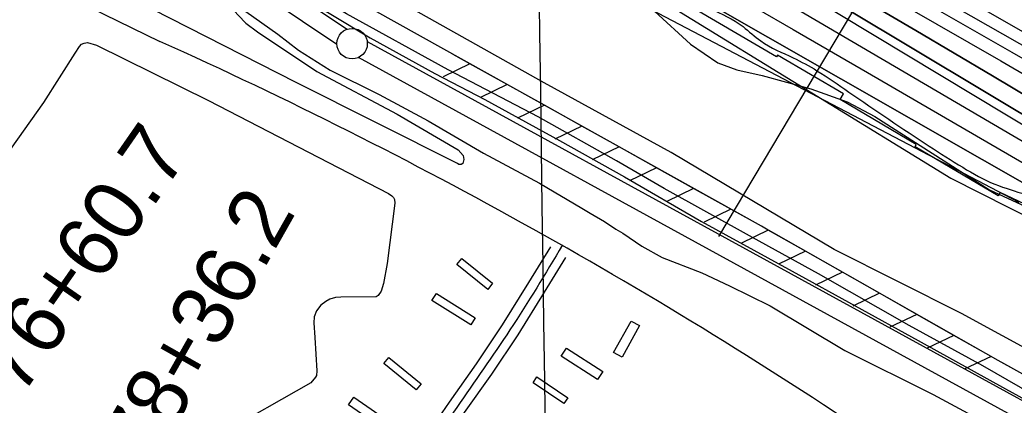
# Model space of a CAD drawing. Extents: x 3767014 to 3805179, y 361544 to 387384.
# Drawn here: x 3783505 to 3785135, y 377237 to 377868 of the extents above; entities that cross this region are included whole.
import ezdxf

# ---------------------------------------------------------------- set-up
doc = ezdxf.new("R2010")
doc.units = 0
for name, color, linetype in [('V-BLDG-OTLN', 7, 'Continuous'), ('V-FLOD-BASE', 7, 'Continuous'), ('V-GRID-MAJR', 7, 'Continuous'), ('V-LEVE-TOET', 7, 'Continuous'), ('V-RIVR-EDGE', 7, 'Continuous'), ('V-RIVR-RANG', 7, 'Continuous'), ('V-ROAD-CNTR', 7, 'Continuous'), ('V-RRAP-FSHR', 7, 'Continuous'), ('V-RRAP-RVMT', 7, 'Continuous'), ('V-SITE-VEGE', 7, 'Continuous'), ('V-SURV-IDEN', 7, 'Continuous'), ('V-SURV-LINE', 7, 'Continuous'), ('V-TOPO-DPTH', 7, 'Continuous'), ('V-TOPO-MAJR', 7, 'Continuous'), ('V-TOPO-MINR', 7, 'Continuous'), ('V-TOPO-WATR', 7, 'Continuous')]:
    doc.layers.add(name, color=color, linetype=linetype)

msp = doc.modelspace()

# ---------------------------------------------------------------- linework, layer by layer
at = {"layer": 'V-BLDG-OTLN'}
for points in [[(3784229.3, 377477.406), (3784279.715, 377436.702), (3784271.658, 377426.722), (3784221.245, 377467.428)], [(3784187.521, 377420.111), (3784251.287, 377379.923), (3784244.142, 377368.585), (3784180.373, 377408.771)], [(3784478.201, 377323.085), (3784506.679, 377374.901), (3784520.417, 377367.35), (3784491.939, 377315.536)], [(3784400.648, 377330.308), (3784460.199, 377291.986), (3784451.94, 377279.149), (3784392.388, 377317.469)], [(3784109.588, 377315.114), (3784162.703, 377271.768), (3784154.669, 377261.923), (3784101.556, 377305.275)], [(3784352.274, 377283.249), (3784403.007, 377249.035), (3784396.701, 377239.686), (3784345.97, 377273.9)], [(3784052.24, 377250.026), (3784114.513, 377206.773), (3784105.859, 377194.31), (3784043.585, 377237.566)]]:
    msp.add_lwpolyline(points, close=True, dxfattribs=at)
at = {"layer": 'V-FLOD-BASE'}
msp.add_lwpolyline([(3783472.771, 378407.185), (3783510.693, 378389.153), (3783551.854, 378362.168), (3783586.289, 378333.766), (3783621.761, 378291.897), (3783697.289, 378199.221), (3783777.808, 378101.652), (3783855.998, 378012.149), (3783894.652, 377966.718), (3783931.815, 377935.199), (3783970.316, 377904.594), (3784017.33, 377876.321), (3784078.811, 377839.209), (3784184.991, 377780.542), (3784266.747, 377737.801), (3784389.185, 377670.761), (3784495.824, 377611.201), (3784622.37, 377537.916), (3784770.564, 377456.766), (3784977.493, 377342.969), (3785120.727, 377263.564), (3785252.655, 377191.232)], dxfattribs=at)
at = {"layer": 'V-GRID-MAJR'}
msp.add_spline([(3784505.154, 367149.462), (3784421.458, 373206.305), (3784337.716, 379266.522), (3784253.973, 385326.739), (3784253.926, 385330.111)], degree=3, dxfattribs=at)
at = {"layer": 'V-LEVE-TOET'}
for points in [[(3785206.96, 377230.703), (3785083.553, 377301.235), (3784962.461, 377367.7), (3784813.924, 377452.059), (3784705.624, 377511.839), (3784561.217, 377592.151), (3784482.6, 377637.24), (3784354.179, 377709.536), (3784207.079, 377786.641), (3784040.292, 377878.084), (3783987.714, 377909.808), (3783944.703, 377938.904), (3783875.819, 378009.99), (3783806.345, 378094.251), (3783733.714, 378176.206), (3783664.193, 378265.009), (3783607.148, 378333.492), (3783580.037, 378363.204), (3783566.276, 378375.785), (3783530.133, 378399.954), (3783453.9, 378434.161)], [(3783875.282, 377882.074), (3783927.451, 377845.226), (3783961.497, 377819.004), (3784013.627, 377786.209), (3784093.753, 377746.046), (3784173.909, 377702.729), (3784264.972, 377650.066), (3784356.448, 377601.011), (3784425.777, 377559.835), (3784439.824, 377551.422), (3784463.378, 377538.153), (3784481.523, 377525.278), (3784493.301, 377518.642), (3784524.595, 377497.345), (3784557.662, 377478.767), (3784622.772, 377453.763), (3784668.024, 377432.608), (3784734.562, 377399.96), (3784856.907, 377326.902), (3785002.217, 377254.528), (3785124.034, 377189.121)]]:
    msp.add_lwpolyline(points, dxfattribs=at)
at = {"layer": 'V-RIVR-EDGE'}
msp.add_spline([(3778646.24, 382647.92), (3778659.876, 382602.597), (3778687.287, 382567.754), (3778735.679, 382514.257), (3778796.164, 382445.365), (3778835.674, 382397.551), (3778888.899, 382335.956), (3778952.607, 382262.203), (3779012.275, 382190.077), (3779057.436, 382138.206), (3779100.988, 382089.574), (3779134.849, 382046.627), (3779162.264, 382013.401), (3779205.838, 381973.665), (3779260.7, 381920.153), (3779294.566, 381879.632), (3779325.194, 381837.502), (3779360.663, 381790.507), (3779412.312, 381745.899), (3779454.294, 381716.68), (3779488.994, 381685.863), (3779533.368, 381642.89), (3779576.119, 381597.495), (3779620.485, 381551.287), (3779676.969, 381499.388), (3779726.99, 381450.74), (3779776.179, 381392.389), (3779876.993, 381279.725), (3779935.05, 381210.029), (3779960.041, 381177.618), (3780000.375, 381136.273), (3780060.096, 381085.174), (3780089.114, 381046.283), (3780155.269, 380980.612), (3780221.433, 380918.984), (3780269.028, 380870.342), (3780345.672, 380794.939), (3780399.741, 380747.899), (3780525.62, 380632.747), (3780574.841, 380587.335), (3780617.604, 380546.793), (3780649.066, 380515.174), (3780673.232, 380476.295), (3780710.32, 380430.105), (3780715.929, 380409.064), (3780730.431, 380386.383), (3780746.557, 380366.934), (3780778.851, 380344.209), (3780832.137, 380307.684), (3780871.695, 380279.28), (3780938.666, 380216.842), (3780975.778, 380180.357), (3781018.547, 380142.24), (3781081.494, 380087.899), (3781142.025, 380037.607), (3781200.156, 379997.835), (3781279.276, 379942.646), (3781347.092, 379894.762), (3781401.179, 379855), (3781466.567, 379806.314), (3781540.856, 379760.032), (3781563.475, 379749.463), (3781591.761, 379741.305), (3781611.132, 379725.891), (3781641.814, 379705.597), (3781703.987, 379665.006), (3781768.578, 379621.175), (3781821.047, 379581.417), (3781840.409, 379561.959), (3781862.209, 379547.348), (3781884.029, 379540.824), (3781913.115, 379529.43), (3781965.635, 379509.89), (3782018.949, 379484.687), (3782023.776, 379474.162), (3782024.562, 379465.264), (3782031.018, 379459.587), (3782040.723, 379459.563), (3782056.888, 379455.479), (3782096.48, 379440.824), (3782142.534, 379422.918), (3782192.615, 379398.532), (3782256.437, 379370.877), (3782308.124, 379341.634), (3782355.768, 379312.402), (3782425.225, 379274.219), (3782483.37, 379240.108), (3782518.081, 379214.143), (3782612.541, 379148.401), (3782677.126, 379102.144), (3782722.345, 379073.726), (3782774.821, 379036.394), (3782813.562, 379004.757), (3782852.3, 378971.503), (3782891.856, 378942.291), (3782929.816, 378921.979), (3782948.387, 378909.802), (3782956.456, 378902.503), (3782965.324, 378891.159), (3782976.623, 378881.426), (3783009.747, 378867.595), (3783020.246, 378861.908), (3783062.243, 378838.351), (3783100.998, 378812.375), (3783151.876, 378783.135), (3783202.741, 378748.233), (3783247.956, 378718.198), (3783325.482, 378672.717), (3783407.843, 378619.945), (3783473.245, 378576.92), (3783515.225, 378546.893), (3783550.759, 378526.587), (3783593.566, 378503.836), (3783636.355, 378473.807), (3783701.749, 378427.547), (3783745.35, 378399.134), (3783781.695, 378379.634), (3783840.643, 378343.095), (3783916.53, 378288.722), (3783971.442, 378255.428), (3784058.669, 378208.305), (3784177.383, 378139.269), (3784249.255, 378096.228), (3784300.952, 378071.029), (3784367.999, 378039.322), (3784407.569, 378015.771), (3784474.592, 377974.36), (3784555.345, 377925.636), (3784594.113, 377904.513), (3784636.123, 377886.616), (3784690.236, 377857.368), (3784719.292, 377833.843), (3784772.601, 377806.214), (3784811.368, 377785.091), (3784863.85, 377750.185), (3784995.456, 377661.707), (3785050.364, 377626.795), (3785102.863, 377599.168), (3785153.772, 377582.059), (3785203.053, 377560.91), (3785266.865, 377529.211)], degree=3, dxfattribs=at)
at = {"layer": 'V-RIVR-RANG'}
msp.add_line((3784650.766, 377513.388), (3785172.13, 378390.075), dxfattribs=at)
at = {"layer": 'V-ROAD-CNTR'}
for points in [[(3782226.128, 378578.546), (3782734.373, 378322.131), (3783184.211, 378101.956), (3783734.47, 377833.14)], [(3784374.798, 377496.458), (3784338.545, 377437.9), (3784295.638, 377368.593), (3784253.02, 377304.9), (3784208.571, 377241.98), (3784166.243, 377180.541), (3784123.488, 377119.893), (3784083.69, 377068.386), (3784042.244, 377017.718), (3783995.464, 376960.22), (3783948.301, 376903.307), (3783887.732, 376833.753), (3783826.593, 376764.228), (3783762.98, 376688.396), (3783700.17, 376612.917), (3783671.254, 376583.372), (3783643.253, 376551.141), (3783629.569, 376530.375), (3783614.717, 376507.837)], [(3784399.232, 377478.932), (3784364.053, 377422.108), (3784320.866, 377352.351), (3784277.742, 377287.9), (3784233.174, 377224.815), (3784190.855, 377163.387), (3784147.628, 377102.071), (3784107.174, 377049.714), (3784065.49, 376998.754), (3784018.65, 376941.182), (3783971.167, 376883.883), (3783910.308, 376813.997), (3783849.353, 376744.68), (3783786.002, 376669.16), (3783722.456, 376592.797), (3783693.318, 376563.024), (3783667.207, 376532.969), (3783645.402, 376499.881)]]:
    msp.add_lwpolyline(points, dxfattribs=at)
msp.add_arc((3780473.395, 370586.406), 7946.683, 55.8978329, 65.7719579, dxfattribs=at)
msp.add_spline([(3784394.346, 377499.537), (3784308.252, 377360.472), (3784220.873, 377233.398), (3784135.558, 377110.982), (3784053.867, 377008.236), (3783959.734, 376893.595), (3783837.973, 376754.454), (3783711.313, 376602.857), (3783655.23, 376542.055), (3783628.958, 376502.187)], degree=3, dxfattribs=at)
at = {"layer": 'V-RRAP-FSHR'}
for p, q in [((3784242.462, 377796.555), (3784198.522, 377775.255)), ((3784303.603, 377762.471), (3784259.662, 377741.171)), ((3784364.743, 377728.387), (3784320.803, 377707.087)), ((3784425.884, 377694.303), (3784381.943, 377673.003)), ((3784487.024, 377660.219), (3784443.084, 377638.919)), ((3784548.164, 377626.135), (3784504.224, 377604.835)), ((3784609.305, 377592.051), (3784565.364, 377570.751)), ((3784670.445, 377557.968), (3784626.505, 377536.667)), ((3784731.585, 377523.884), (3784687.645, 377502.583)), ((3784792.45, 377489.309), (3784748.366, 377468.308)), ((3784853.358, 377454.811), (3784809.274, 377433.81)), ((3784914.266, 377420.313), (3784870.182, 377399.312)), ((3784975.173, 377385.815), (3784931.09, 377364.814)), ((3785036.081, 377351.317), (3784991.997, 377330.316)), ((3785096.989, 377316.819), (3785052.905, 377295.818))]:
    msp.add_line(p, q, dxfattribs=at)
for points in [[(3787236.833, 376420.857), (3786577.887, 376678.614), (3785913.593, 376942.915), (3785592.63, 377047.831), (3785529.875, 377076.913), (3785108.727, 377310.171), (3784720.289, 377530.181), (3784085.202, 377884.223), (3783911.942, 378007.354), (3783571.333, 378396.801), (3783147.939, 378566.585), (3783031.896, 378654.52), (3782529.733, 379076.103), (3782427.778, 379137.56), (3782184.756, 379271.949)], [(3783723.393, 378389.37), (3784123.785, 378141.547), (3784574.955, 377888.55), (3785030.914, 377609.291), (3785415.639, 377414.825), (3785845.495, 377186.297), (3786031.775, 377082.309), (3786133.845, 377010.509), (3786511.509, 376814.912), (3787183.654, 376557.882), (3788161.023, 376215.44), (3788730.224, 376025.924), (3789250.344, 375819.05), (3789778.54, 375568.291), (3790049.906, 375437.428), (3790248.587, 375297.942)], [(3784242.462, 377796.555), (3784215.333, 377811.679)], [(3784303.603, 377762.471), (3784242.462, 377796.556)], [(3784364.743, 377728.387), (3784303.602, 377762.472)], [(3784425.884, 377694.303), (3784364.742, 377728.388)], [(3784487.024, 377660.219), (3784425.883, 377694.304)], [(3784548.164, 377626.135), (3784487.023, 377660.22)], [(3784609.305, 377592.051), (3784548.163, 377626.136)], [(3784670.445, 377557.968), (3784609.304, 377592.052)], [(3784731.542, 377523.807), (3784720.289, 377530.181), (3784670.444, 377557.968)], [(3784792.45, 377489.309), (3784731.542, 377523.808)], [(3784853.358, 377454.811), (3784792.449, 377489.31)], [(3784914.266, 377420.313), (3784853.357, 377454.812)], [(3784975.173, 377385.815), (3784914.265, 377420.314)], [(3785036.081, 377351.317), (3784975.173, 377385.816)], [(3785096.989, 377316.819), (3785036.08, 377351.318)], [(3785130.579, 377298.068), (3785108.727, 377310.171), (3785096.988, 377316.82)]]:
    msp.add_lwpolyline(points, dxfattribs=at)
at = {"layer": 'V-RRAP-RVMT'}
for p, q in [((3784744.914, 377807.708), (3784616.317, 377883.498)), ((3784746.681, 377810.696), (3784744.914, 377807.708)), ((3784854.926, 377746.968), (3784746.681, 377810.696)), ((3784849.421, 377737.703), (3784854.926, 377746.968)), ((3784974.373, 377663.958), (3784849.421, 377737.703)), ((3784972.271, 377660.476), (3784974.373, 377663.958)), ((3785108.43, 377580.192), (3784972.271, 377660.476)), ((3785111.6, 377585.598), (3785108.43, 377580.192)), ((3785247.979, 377520.465), (3785111.6, 377585.598))]:
    msp.add_line(p, q, dxfattribs=at)
at = {"layer": 'V-SITE-VEGE'}
for points in [[(3783454.38, 378584.948), (3783653.144, 378458.352), (3783825.672, 378328.771), (3783998.91, 378218.22), (3784040.843, 378192.381), (3784083.65, 378169.267), (3784143.699, 378143.612), (3784230.254, 378094.677), (3784434.462, 377967.23), (3784485.545, 377932.426), (3784545.843, 377882.318), (3784604.366, 377828.564), (3784649.062, 377798.225), (3784679.976, 377786.766), (3784721.743, 377777.229), (3784801.679, 377755.401), (3784860.774, 377734.266), (3784906.313, 377710.273), (3785094.143, 377589.908), (3785220.648, 377531.417), (3785474.695, 377402.67), (3785684.375, 377271.657), (3785863.786, 377177.476)], [(3786376.364, 376790.494), (3786044.755, 376930.678), (3785686.083, 377060.164), (3785625.597, 377084.456), (3785551.423, 377118.571), (3785384.327, 377204.274), (3785048.205, 377387.437), (3784839.698, 377492.192), (3784572.213, 377651.146), (3784364.06, 377765.418), (3784095.295, 377916.661), (3784038.723, 377956.842), (3783941.834, 378041.906), (3783780.72, 378206.932), (3783670.616, 378344.396), (3783602.87, 378414.357), (3783561.74, 378450.171), (3783531.665, 378467.98), (3783341.414, 378559.333)], [(3783502.194, 378280.242), (3783530.756, 378254.036), (3783635.257, 378136.091), (3783764.815, 377983.372), (3783863.373, 377875.696), (3783875.178, 377863.241), (3783894.19, 377848.616), (3783991.857, 377784.042), (3784123.265, 377713.98), (3784223.567, 377655.274), (3784231.299, 377645.923), (3784232.71, 377639.648), (3784230.981, 377632.896), (3784228.3, 377631.52), (3784224.26, 377631.479), (3784222.445, 377633.256), (3783957.463, 377765.727), (3783692.908, 377900.449), (3783531.38, 377973.349), (3783295.305, 378089.948)], [(3783406.186, 377539.441), (3783543.971, 377733.256), (3783595.329, 377814.101), (3783602.479, 377825.066), (3783606.071, 377828.734), (3783610.14, 377830.137), (3783615.576, 377831.099), (3783630.143, 377826.71), (3783813.943, 377736.471), (3784109.105, 377583.84), (3784114.591, 377579.814), (3784117.338, 377577.571), (3784118.736, 377573.956), (3784119.25, 377568.062), (3784107.104, 377469.013), (3784100.63, 377436.273), (3784097.126, 377423.985), (3784092.209, 377416.674), (3784088.598, 377414.823), (3784030.973, 377414.233), (3784022.362, 377413.238), (3784012.859, 377410.87), (3784006.086, 377407.169), (3783998.433, 377401.193), (3783991.271, 377391.59), (3783987.285, 377382.02), (3783986.479, 377372.028), (3783988.086, 377347.994), (3783991.82, 377293.577), (3783990.99, 377285.854), (3783989.661, 377282.665), (3783981.588, 377273.507), (3783833.608, 377189.403)]]:
    msp.add_lwpolyline(points, dxfattribs=at)
at = {"layer": 'V-SURV-LINE'}
for points in [[(3783928.765, 377928.831), (3784041.188, 377853.1)], [(3784024.438, 377828.212), (3783912.015, 377903.943)], [(3784074.105, 377833.057), (3785498.199, 377053.088)], [(3785483.801, 377026.769), (3784059.707, 377806.738)]]:
    msp.add_lwpolyline(points, dxfattribs=at)
msp.add_circle((3784049.382, 377829.495), 25, dxfattribs=at)
at = {"layer": 'V-TOPO-DPTH'}
for points in [[(3783233.784, 378924.524), (3783522.63, 378735.409), (3783540.748, 378723.66), (3783558.934, 378712.019), (3783577.222, 378700.539), (3783595.579, 378689.167), (3783748.411, 378595.409), (3783843.429, 378537.565), (3783938.708, 378480.157), (3784034.378, 378423.402), (3784130.308, 378367.082), (3784316.733, 378258.491), (3784335.074, 378247.829), (3784353.429, 378237.191), (3784371.804, 378226.587), (3784390.192, 378216.006), (3785112.687, 377801.151), (3785162.608, 377772.372)], [(3783233.784, 378924.524), (3783522.63, 378735.409), (3783540.748, 378723.66), (3783558.934, 378712.019), (3783577.222, 378700.539), (3783595.579, 378689.167), (3783748.411, 378595.409), (3783843.429, 378537.565), (3783938.708, 378480.157), (3784034.378, 378423.402), (3784130.308, 378367.082), (3784316.733, 378258.491), (3784335.074, 378247.829), (3784353.429, 378237.191), (3784371.804, 378226.587), (3784390.192, 378216.006), (3785112.687, 377801.151), (3785162.608, 377772.372)], [(3785351.301, 377626.553), (3785099.192, 377776.541), (3784973.397, 377851.085), (3784847.431, 377925.336), (3784721.207, 377999.147), (3784594.81, 378072.667), (3784396.925, 378187.307), (3784369.346, 378203.292), (3784341.772, 378219.285), (3784314.204, 378235.29), (3784286.641, 378251.302), (3784211.965, 378294.705), (3784147.153, 378332.57), (3784082.455, 378370.629), (3784017.929, 378408.978), (3783953.518, 378447.52), (3783602.986, 378658.342), (3783574.702, 378675.514), (3783546.516, 378692.841), (3783518.474, 378710.402), (3783490.529, 378728.119)], [(3785351.301, 377626.553), (3785099.192, 377776.541), (3784973.397, 377851.085), (3784847.431, 377925.336), (3784721.207, 377999.147), (3784594.81, 378072.667), (3784396.925, 378187.307), (3784369.346, 378203.292), (3784341.772, 378219.285), (3784314.204, 378235.29), (3784286.641, 378251.302), (3784211.965, 378294.705), (3784147.153, 378332.57), (3784082.455, 378370.629), (3784017.929, 378408.978), (3783953.518, 378447.52), (3783602.986, 378658.342), (3783574.702, 378675.514), (3783546.516, 378692.841), (3783518.474, 378710.402), (3783490.529, 378728.119)], [(3785317.72, 377612.206), (3784625.487, 378027.403), (3784576.439, 378056.704), (3784527.321, 378085.887), (3784478.1, 378114.896), (3784428.809, 378143.788), (3784343.015, 378193.873), (3784336.568, 378197.632), (3784330.119, 378201.388), (3784323.668, 378205.139), (3784317.213, 378208.886), (3784277.061, 378232.173), (3784250.541, 378247.58), (3784224.035, 378263.013), (3784197.553, 378278.486), (3784171.086, 378293.985), (3783554.599, 378655.613), (3783542.968, 378662.496), (3783531.374, 378669.438), (3783519.834, 378676.469), (3783508.329, 378683.56), (3783496.882, 378690.744)], [(3783496.882, 378690.744), (3783508.329, 378683.56), (3783519.834, 378676.469), (3783531.374, 378669.438), (3783542.968, 378662.496), (3783554.599, 378655.613), (3784171.086, 378293.985), (3784197.553, 378278.486), (3784224.035, 378263.013), (3784250.541, 378247.58), (3784277.061, 378232.173), (3784317.213, 378208.886), (3784323.668, 378205.139), (3784330.119, 378201.388), (3784336.568, 378197.632), (3784343.015, 378193.873), (3784428.809, 378143.788), (3784478.1, 378114.896), (3784527.321, 378085.887), (3784576.439, 378056.704), (3784625.487, 378027.403), (3785317.72, 377612.206)], [(3783495.523, 378645.072), (3783509.703, 378635.946), (3783523.961, 378626.941), (3783538.271, 378618.018), (3783662.143, 378541.506), (3783738.63, 378494.727), (3783815.387, 378448.4), (3783892.55, 378402.752), (3783969.984, 378357.556), (3784245.028, 378198.641), (3784275.276, 378181.127), (3784305.501, 378163.574), (3784335.693, 378145.964), (3784365.863, 378128.317), (3785132.683, 377678.795), (3785171.761, 377655.879)], [(3783495.523, 378645.072), (3783509.703, 378635.946), (3783523.961, 378626.941), (3783538.271, 378618.018), (3783662.143, 378541.506), (3783738.63, 378494.727), (3783815.387, 378448.4), (3783892.55, 378402.752), (3783969.984, 378357.556), (3784245.028, 378198.641), (3784275.276, 378181.127), (3784305.501, 378163.574), (3784335.693, 378145.964), (3784365.863, 378128.317), (3785132.683, 377678.795), (3785171.761, 377655.879)], [(3786182.435, 377031.35), (3785726.876, 377274.552), (3785662.019, 377309.591), (3785597.4, 377345.056), (3785533.136, 377381.16), (3785469.108, 377417.691), (3785368.96, 377475.492), (3785355.18, 377483.434), (3785341.392, 377491.364), (3785327.594, 377499.276), (3785313.789, 377507.176), (3784267.41, 378105.09), (3783553.349, 378550.034), (3783518.043, 378572.156), (3783482.811, 378594.395)]]:
    msp.add_lwpolyline(points, dxfattribs=at)
at = {"layer": 'V-TOPO-MAJR'}
msp.add_lwpolyline([(3782868.962, 379195.66), (3783549.891, 378741.32), (3783559.702, 378734.839), (3783569.552, 378728.42), (3783579.46, 378722.092), (3783589.409, 378715.826), (3783680.511, 378659.027), (3783736.181, 378624.641), (3783792.041, 378590.568), (3783848.183, 378556.962), (3783904.514, 378523.669), (3784345.698, 378265.402), (3784355.156, 378259.882), (3784364.624, 378254.381), (3784374.108, 378248.906), (3784383.602, 378243.449), (3784985.471, 377898.591), (3785058.29, 377856.912), (3785131.136, 377815.278), (3785204.021, 377773.713)], dxfattribs=at)
at = {"layer": 'V-TOPO-MINR'}
for points in [[(3783233.784, 378924.524), (3783522.63, 378735.409), (3783540.748, 378723.66), (3783558.934, 378712.019), (3783577.222, 378700.539), (3783595.579, 378689.167), (3783748.411, 378595.409), (3783843.429, 378537.565), (3783938.708, 378480.157), (3784034.378, 378423.402), (3784130.308, 378367.082), (3784316.733, 378258.491), (3784335.074, 378247.829), (3784353.429, 378237.191), (3784371.804, 378226.587), (3784390.192, 378216.006), (3785112.687, 377801.151), (3785162.608, 377772.372)], [(3783387.72, 378871.179), (3783573.293, 378746.181), (3783576.001, 378744.376), (3783578.721, 378742.588), (3783581.457, 378740.825), (3783584.205, 378739.08), (3783610.623, 378722.48), (3783626.627, 378712.512), (3783642.682, 378702.629), (3783658.816, 378692.873), (3783675.001, 378683.202), (3784370.597, 378271.3), (3784372.42, 378270.224), (3784374.245, 378269.152), (3784376.074, 378268.085), (3784377.904, 378267.023), (3784462.905, 378217.852), (3784507.264, 378192.254), (3784551.66, 378166.72), (3784596.109, 378141.279), (3784640.595, 378115.902), (3785406.925, 377679.822)], [(3783495.584, 378831.886), (3783530.829, 378809.189), (3783563.031, 378788.648), (3783595.348, 378768.293), (3783627.84, 378748.217), (3783660.447, 378728.327), (3784143.356, 378436.601), (3784184.007, 378412.028), (3784224.649, 378387.439), (3784265.277, 378362.826), (3784305.896, 378338.198), (3784318.18, 378330.745), (3784352.692, 378309.903), (3784387.259, 378289.155), (3784421.911, 378268.547), (3784456.619, 378248.034), (3784507.719, 378217.973), (3784568.084, 378182.611), (3784628.536, 378147.399), (3784689.117, 378112.41), (3784749.785, 378077.571), (3785399.149, 377706.257)], [(3783490.529, 378728.119), (3783518.474, 378710.402), (3783546.516, 378692.841), (3783574.702, 378675.514), (3783602.986, 378658.342), (3783953.518, 378447.52), (3784017.929, 378408.978), (3784082.455, 378370.629), (3784147.153, 378332.57), (3784211.965, 378294.705), (3784286.641, 378251.302), (3784314.204, 378235.29), (3784341.772, 378219.285), (3784369.346, 378203.292), (3784396.925, 378187.307), (3784594.81, 378072.667), (3784721.207, 377999.147), (3784847.431, 377925.336), (3784973.397, 377851.085), (3785099.192, 377776.541), (3785351.301, 377626.553)], [(3783496.882, 378690.744), (3783508.329, 378683.56), (3783519.834, 378676.469), (3783531.374, 378669.438), (3783542.968, 378662.496), (3783554.599, 378655.613), (3784171.086, 378293.985), (3784197.553, 378278.486), (3784224.035, 378263.013), (3784250.541, 378247.58), (3784277.061, 378232.173), (3784317.213, 378208.886), (3784323.668, 378205.139), (3784330.119, 378201.388), (3784336.568, 378197.632), (3784343.015, 378193.873), (3784428.809, 378143.788), (3784478.1, 378114.896), (3784527.321, 378085.887), (3784576.439, 378056.704), (3784625.487, 378027.403), (3785317.72, 377612.206)], [(3783495.523, 378645.072), (3783509.703, 378635.946), (3783523.961, 378626.941), (3783538.271, 378618.018), (3783662.143, 378541.506), (3783738.63, 378494.727), (3783815.387, 378448.4), (3783892.55, 378402.752), (3783969.984, 378357.556), (3784245.028, 378198.641), (3784275.276, 378181.127), (3784305.501, 378163.574), (3784335.693, 378145.964), (3784365.863, 378128.317), (3785132.683, 377678.795), (3785171.761, 377655.879)], [(3783496.879, 378616.131), (3783521.162, 378600.813), (3783545.518, 378585.607), (3783892.981, 378370.371), (3783958.123, 378330.309), (3784023.437, 378290.53), (3784089.006, 378251.175), (3784154.747, 378212.102), (3784230.459, 378167.434), (3784258.489, 378150.937), (3784286.543, 378134.481), (3784314.632, 378118.086), (3784342.745, 378101.73), (3784529.48, 377993.362), (3784650.988, 377922.871), (3784772.51, 377852.404), (3784894.053, 377781.973), (3785015.61, 377711.565), (3785302.76, 377545.299)], [(3783492.949, 378493.283), (3783943.149, 378212.727), (3783990.214, 378183.935), (3784037.587, 378155.668), (3784085.42, 378128.19), (3784133.562, 378101.236), (3784170.709, 378080.84), (3784200.553, 378064.565), (3784230.459, 378048.404), (3784260.457, 378032.414), (3784290.517, 378016.539), (3785142.411, 377569.75)], [(3784406.702, 378143.752), (3785344.522, 377579.126)]]:
    msp.add_lwpolyline(points, dxfattribs=at)
at = {"layer": 'V-TOPO-WATR'}
msp.add_lwpolyline([(3783482.811, 378594.395), (3783518.043, 378572.156), (3783553.349, 378550.034), (3784267.41, 378105.09), (3785313.789, 377507.176), (3785327.594, 377499.276), (3785341.392, 377491.364), (3785355.18, 377483.434), (3785368.96, 377475.492), (3785469.108, 377417.691), (3785533.136, 377381.16), (3785597.4, 377345.056), (3785662.019, 377309.591), (3785726.876, 377274.552), (3786182.435, 377031.35)], dxfattribs=at)

# ---------------------------------------------------------------- texts
at = {"layer": 'V-SURV-IDEN'}
for s, rotation, p in [('1976+60.7', 55.244167, (3783422.13, 377127.153)), ('1978+36.2', 60.499444, (3783645.148, 377000.014))]:
    msp.add_text(s, height=100, rotation=rotation, dxfattribs=at).set_placement(p)

doc.saveas('drawing.dxf')
